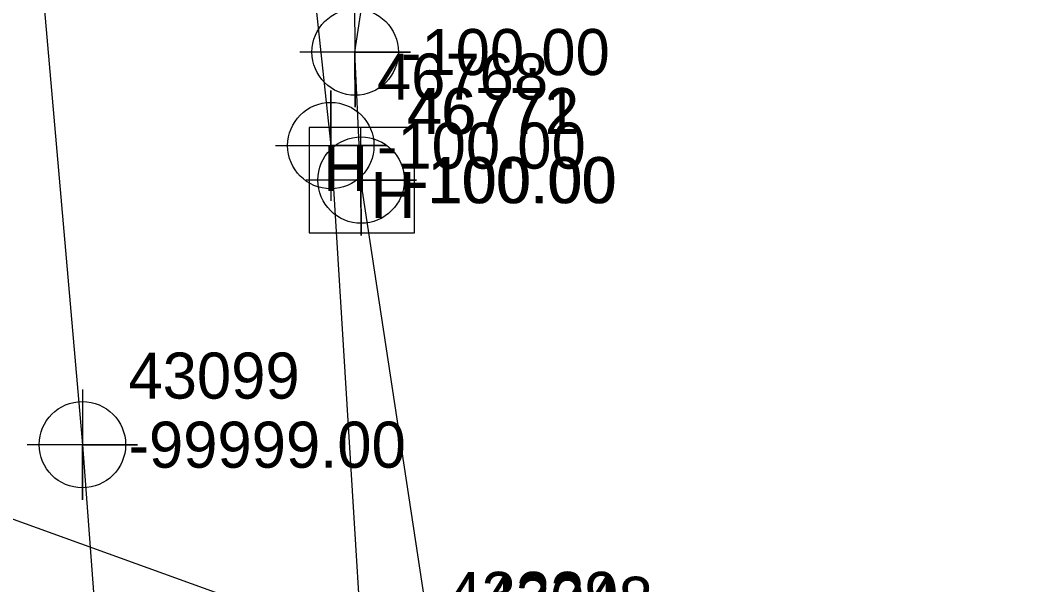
# Model space of a CAD drawing. Extents: x 2083698 to 2094313, y 743246 to 752873.
# Drawn here: x 2092687.9 to 2092743.3, y 746989.2 to 747019.8 of the extents above; entities that cross this region are included whole.
import ezdxf

# ---------------------------------------------------------------- set-up
doc = ezdxf.new("R2010")
doc.units = 0
for name, color, linetype in [('COGO Default Chain', 7, 'Continuous'), ('COGO Default Curve', 7, 'Continuous'), ('COGO Default Point Number', 7, 'Continuous'), ('Exist Property Iron Pin CELL', 7, 'Continuous'), ('Exist Property Iron Pin Cogo Elevation', 7, 'Continuous'), ('Exist Property Iron Pin Cogo Number', 7, 'Continuous'), ('Exist Property Iron Pin Leader', 7, 'Continuous'), ('Exist Property Line', 7, 'Continuous'), ('Exist Right of Way Line', 7, 'Continuous'), ('Exist Right of Way Line Leader', 7, 'Continuous'), ('Exist Right of Way Line Text', 7, 'Continuous'), ('Exist Utilities Gas UG Line SUE LOS B', 7, 'Continuous'), ('Exist Utilities Power UG Cable SUE LOS C', 7, 'Continuous'), ('Exist Utilities Telephone UG Conduit SUE LOS B', 7, 'Continuous'), ('Exist Utilities Water UG Line SUE LOS B', 7, 'Continuous'), ('Old_Level_20', 7, 'Continuous'), ('Scratch_Level_2', 7, 'Continuous')]:
    doc.layers.add(name, color=color, linetype=linetype)

msp = doc.modelspace()

# ---------------------------------------------------------------- linework, layer by layer
at = {"layer": 'COGO Default Curve'}
msp.add_lwpolyline([(2092701.711, 747013.034), (2092707.711, 747013.034), (2092704.711, 747013.034), (2092704.711, 747016.034), (2092704.711, 747010.034)], dxfattribs=at)
msp.add_circle((2092704.711, 747013.034), 2.344, dxfattribs=at)
at = {"layer": 'COGO Default Point Number'}
msp.add_lwpolyline([(2092691.226, 746999.801), (2092691.226, 746993.801), (2092691.226, 746996.801), (2092694.226, 746996.801), (2092688.226, 746996.801)], dxfattribs=at)
msp.add_circle((2092691.226, 746996.801), 2.344, dxfattribs=at)
at = {"layer": 'Exist Property Iron Pin CELL'}
for p, q in [((2092703.53, 747014.021), (2092703.53, 747008.296)), ((2092709.255, 747014.021), (2092703.53, 747014.021)), ((2092709.255, 747008.296), (2092709.255, 747014.021)), ((2092706.392, 747011.159), (2092706.392, 747011.159)), ((2092703.53, 747008.296), (2092709.255, 747008.296))]:
    msp.add_line(p, q, dxfattribs=at)
at = {"layer": 'Exist Right of Way Line Text'}
for points in [[(2092706, 747020.928), (2092706.033, 747015.113), (2092706.016, 747018.113), (2092709.033, 747018.113), (2092703.033, 747018.113)], [(2092706.322, 747013.976), (2092706.355, 747008.161), (2092706.338, 747011.161), (2092709.355, 747011.161), (2092703.355, 747011.161)]]:
    msp.add_lwpolyline(points, dxfattribs=at)
for centre in [(2092706.033, 747018.113), (2092706.355, 747011.161)]:
    msp.add_circle(centre, 2.344, dxfattribs=at)
at = {"layer": 'Exist Utilities Gas UG Line SUE LOS B'}
msp.add_lwpolyline([(2092664.625, 747413.643), (2092665.252, 747394.701), (2092669.721, 747343.278), (2092671.412, 747329.917), (2092676.683, 747309.071), (2092678.894, 747296.885), (2092682.161, 747278.513), (2092685.205, 747252.619), (2092685.682, 747245.793), (2092687.509, 747228.095), (2092688.723, 747197.537), (2092692.694, 747153.301), (2092695.101, 747122.102), (2092696.993, 747098.557), (2092697.77, 747088.954), (2092700.085, 747056.06), (2092704.711, 747013.034), (2092706.635, 746981.996)], dxfattribs=at)
at = {"layer": 'Exist Utilities Power UG Cable SUE LOS C'}
msp.add_lwpolyline([(2091387.723, 747754.046), (2091459.294, 747488.138), (2091734.159, 747369.443), (2092190.287, 747172.263), (2092598.525, 747024.897), (2092972.515, 746889.782), (2093316.778, 746787.162), (2093711.239, 746532.367)], dxfattribs=at)
at = {"layer": 'Exist Utilities Telephone UG Conduit SUE LOS B'}
msp.add_lwpolyline([(2092711.053, 746980.241), (2092706.338, 747011.161), (2092706.016, 747018.113), (2092706.796, 747023.259), (2092705.277, 747055.45), (2092704.587, 747071.347), (2092701.644, 747111.656), (2092700.918, 747117.169), (2092698.485, 747142.229), (2092694.72, 747185.059), (2092691.436, 747216.519), (2092684.707, 747227.219), (2092682.741, 747239.009), (2092678.879, 747258.027), (2092673.958, 747297.187), (2092672.379, 747307.37), (2092676, 747318.319), (2092675.759, 747331.333), (2092672.562, 747359.02), (2092669.604, 747394.87), (2092669.314, 747421.606)], dxfattribs=at)
at = {"layer": 'Exist Utilities Water UG Line SUE LOS B'}
msp.add_lwpolyline([(2092682.862, 747087.493), (2092686.076, 747058.123), (2092688.787, 747024.732), (2092691.226, 746996.801), (2092693.873, 746961.412), (2092693.722, 746951.009), (2092693.905, 746935.259)], dxfattribs=at)

# ---------------------------------------------------------------- texts
at = {"layer": 'COGO Default Chain'}
msp.add_text('-100.00', height=2.5, dxfattribs=at).set_placement((2092707.211, 747011.784))
at = {"layer": 'Exist Property Iron Pin CELL'}
for p in [(2092704.308, 747010.567), (2092706.88, 747009.101)]:
    msp.add_text('H', height=2.5, dxfattribs=at).set_placement(p)
at = {"layer": 'Exist Property Iron Pin Cogo Elevation'}
msp.add_text('-100.00', height=2.5, dxfattribs=at).set_placement((2092708.892, 747009.909))
at = {"layer": 'Exist Property Iron Pin Cogo Number'}
msp.add_text('46772', height=2.5, dxfattribs=at).set_placement((2092708.892, 747013.659))
at = {"layer": 'Exist Property Iron Pin Leader'}
for s, p in [('43229', (2092711.041, 746987.399)), ('43048', (2092712.899, 746987.133))]:
    msp.add_text(s, height=2.5, dxfattribs=at).set_placement(p)
at = {"layer": 'Exist Property Line'}
msp.add_text('-99999.00', height=2.5, dxfattribs=at).set_placement((2092693.726, 746995.551))
at = {"layer": 'Exist Right of Way Line'}
msp.add_text('43099', height=2.5, dxfattribs=at).set_placement((2092693.726, 746999.301))
at = {"layer": 'Exist Right of Way Line Leader'}
msp.add_text('46771', height=2.5, dxfattribs=at).set_placement((2092708.838, 747013.661))
at = {"layer": 'Old_Level_20'}
msp.add_text('46768', height=2.5, dxfattribs=at).set_placement((2092707.211, 747015.534))
at = {"layer": 'Scratch_Level_2'}
for p in [(2092708.516, 747016.863), (2092708.838, 747009.911)]:
    msp.add_text('-100.00', height=2.5, dxfattribs=at).set_placement(p)

doc.saveas('drawing.dxf')
